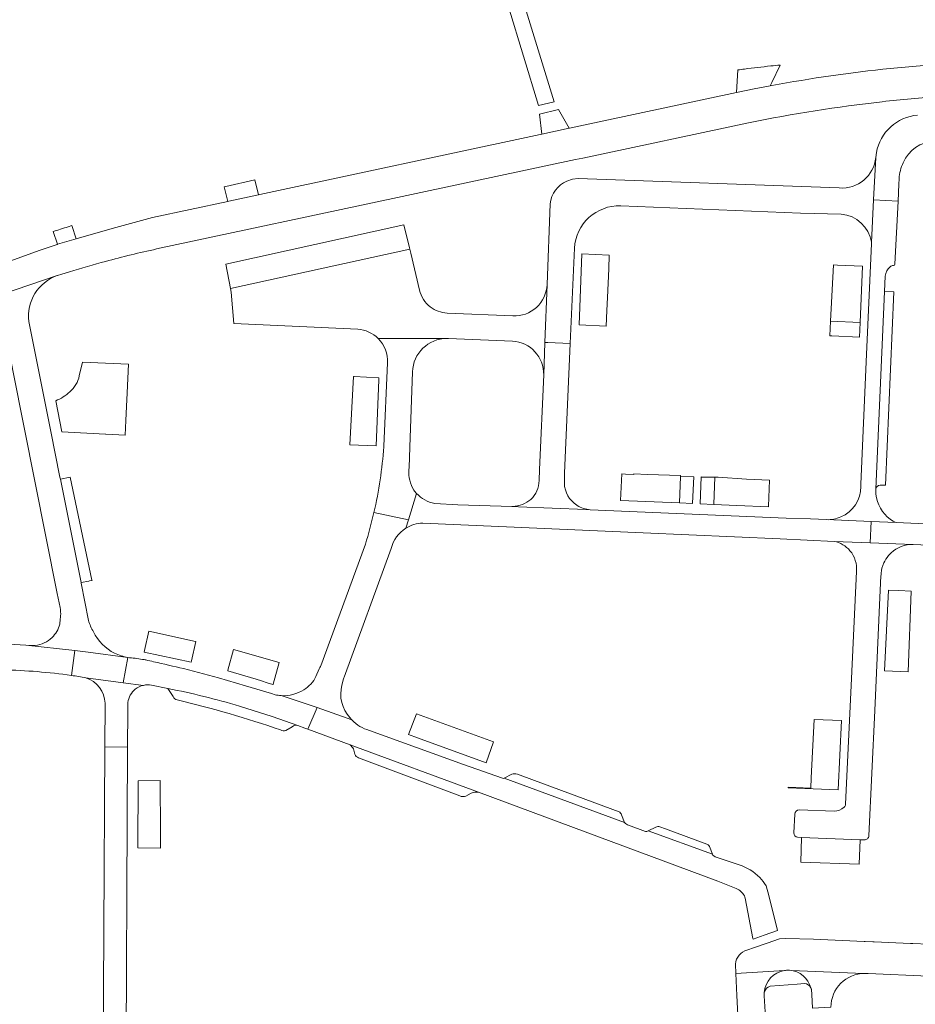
# Model space of a CAD drawing. Header units: metres. Extents: x 166325 to 190320, y 381923 to 404576.
# Tile 1017 of 1056: x 182500 to 182695, y 386268 to 386482. Entities that reach past the tile are written whole.
import ezdxf

# ---------------------------------------------------------------- set-up
doc = ezdxf.new("R2010")
doc.units = ezdxf.units.M
doc.layers.add('B-WE-VH-VERHARDING_ASFALT-GV', color=8, linetype='Continuous', lineweight=18)
doc.layers.add('B-WE-VH-VERHARDING_BETONSTRAATSTEEN-GV', color=8, linetype='Continuous', lineweight=18)

msp = doc.modelspace()

# ---------------------------------------------------------------- linework, layer by layer
at = {"layer": 'B-WE-VH-VERHARDING_ASFALT-GV'}
for points in [[(182689.105, 386471.63, 0.019608), (182663.357, 386467.911)], [(182689.105, 386471.63, 0.019608), (182663.357, 386467.911)], [(182658.28, 386459.8, -0.0215001), (182687.346, 386464.381)], [(182658.28, 386459.8, -0.0215001), (182687.346, 386464.381)], [(182687.346, 386464.381, -0.0045961), (182693.655, 386465.04)], [(182687.346, 386464.381, -0.0045961), (182693.655, 386465.04)], [(182693.655, 386465.04, -0.0296321), (182731.79, 386465.92)], [(182693.655, 386465.04, -0.0296321), (182731.79, 386465.92)], [(182518.345, 386429.629, -0.0122541), (182529.444, 386432.319)], [(182518.345, 386429.629, -0.0122541), (182529.444, 386432.319)], [(182510.477, 386427.366, -0.0087749), (182518.345, 386429.629)], [(182510.477, 386427.366, -0.0087749), (182518.345, 386429.629)], [(182657.931, 386279.712, 0.2993204), (182655.413, 386276.667)], [(182657.931, 386279.712, 0.2993204), (182655.413, 386276.667)], [(182661.693, 386270.419, -0.357782), (182666.108, 386275.25)], [(182666.108, 386275.25, -0.0415401), (182666.943, 386275.302)], [(182666.108, 386275.25, -0.0415401), (182666.943, 386275.302)], [(182666.943, 386275.302, -0.0084594), (182667.179, 386275.292)], [(182666.943, 386275.302, -0.0084594), (182667.179, 386275.292)], [(182667.179, 386275.292, -0.3228187), (182671.835, 386271.451)], [(182676.21, 386267.261, -0.418355), (182683.523, 386274.603)], [(182671.835, 386271.451, -0.0363479), (182671.925, 386271.234)], [(182671.835, 386271.451, -0.0363479), (182671.925, 386271.234)], [(182661.674, 386270.288, -0.0235137), (182661.693, 386270.419)], [(182671.925, 386271.234, -0.0204593), (182671.957, 386271.131)]]:
    msp.add_lwpolyline(points, format="xyb", dxfattribs=at)
at = {"layer": 'B-WE-VH-VERHARDING_ASFALT-GV', "flags": 128}
for points in [[(182698.813, 386472.431), (182697.187, 386472.333), (182689.105, 386471.63)], [(182698.813, 386472.431), (182697.187, 386472.333), (182689.105, 386471.63)], [(182663.357, 386467.911), (182662.985, 386467.84), (182659.49, 386467.173), (182655.632, 386466.389), (182619.322, 386458.615), (182619.223, 386458.594), (182613.252, 386457.314), (182612.928, 386457.245), (182551.913, 386444.176), (182551.624, 386444.114), (182545.173, 386442.732), (182544.962, 386442.687), (182528.539, 386439.169), (182520.599, 386437.03), (182512.691, 386434.773), (182511.943, 386434.551), (182507.847, 386433.335), (182507.787, 386433.317), (182503.852, 386432.025), (182493.67, 386428.29)], [(182663.357, 386467.911), (182662.985, 386467.84), (182659.49, 386467.173), (182655.632, 386466.389), (182619.322, 386458.615), (182619.223, 386458.594), (182613.252, 386457.314), (182612.928, 386457.245), (182551.913, 386444.176), (182551.624, 386444.114), (182545.173, 386442.732), (182544.962, 386442.687), (182528.539, 386439.169), (182520.599, 386437.03), (182512.691, 386434.773), (182511.943, 386434.551), (182507.847, 386433.335), (182507.787, 386433.317), (182503.852, 386432.025), (182493.67, 386428.29)], [(182622.193, 386452.103), (182658.28, 386459.8)], [(182622.193, 386452.103), (182658.28, 386459.8)], [(182529.444, 386432.319), (182581.854, 386443.498), (182586.965, 386444.589), (182620.608, 386451.765), (182622.193, 386452.103)], [(182529.444, 386432.319), (182581.854, 386443.498), (182586.965, 386444.589), (182620.608, 386451.765), (182622.193, 386452.103)], [(182495.705, 386422.422), (182507.83, 386426.533), (182507.905, 386426.559), (182508.797, 386426.844), (182510.477, 386427.366)], [(182495.705, 386422.422), (182507.83, 386426.533), (182507.905, 386426.559), (182508.797, 386426.844), (182510.477, 386427.366)], [(182518.184, 386323.933), (182517.71, 386244.1)], [(182518.184, 386323.933), (182517.71, 386244.1)], [(182523.128, 386323.904), (182518.184, 386323.933)], [(182523.128, 386323.904), (182518.184, 386323.933)], [(182522.72, 386244.34), (182523.128, 386323.904)], [(182726.116, 386279.726), (182720.175, 386279.983), (182719.841, 386279.997), (182711.094, 386280.376), (182711.044, 386280.378), (182706.544, 386280.573), (182706.344, 386280.582), (182701.387, 386280.796), (182700.873, 386280.818), (182694.05, 386281.113), (182693.508, 386281.136), (182685.642, 386281.477), (182685.335, 386281.49), (182683.664, 386281.563), (182683.403, 386281.575), (182672.38, 386282.1), (182666.407, 386282.246), (182665.003, 386282.142), (182662.297, 386281.206), (182659.591, 386280.27), (182657.931, 386279.712)], [(182726.116, 386279.726), (182720.175, 386279.983), (182719.841, 386279.997), (182711.094, 386280.376), (182711.044, 386280.378), (182706.544, 386280.573), (182706.344, 386280.582), (182701.387, 386280.796), (182700.873, 386280.818), (182694.05, 386281.113), (182693.508, 386281.136), (182685.642, 386281.477), (182685.335, 386281.49), (182683.664, 386281.563), (182683.403, 386281.575), (182672.38, 386282.1), (182666.407, 386282.246), (182665.003, 386282.142), (182662.297, 386281.206), (182659.591, 386280.27), (182657.931, 386279.712)], [(182667.179, 386275.292), (182667.627, 386275.273), (182683.256, 386274.615), (182683.523, 386274.603), (182684.341, 386274.569), (182710.584, 386273.438), (182716.913, 386273.165), (182740.447, 386272.151), (182740.804, 386279.071), (182736.675, 386279.264), (182735.041, 386279.34), (182726.367, 386279.715), (182726.116, 386279.726)], [(182667.179, 386275.292), (182667.627, 386275.273), (182683.256, 386274.615), (182683.523, 386274.603), (182684.341, 386274.569), (182710.584, 386273.438), (182716.913, 386273.165), (182740.447, 386272.151), (182740.804, 386279.071), (182736.675, 386279.264), (182735.041, 386279.34), (182726.367, 386279.715), (182726.116, 386279.726)], [(182655.413, 386276.667), (182655.517, 386274.593), (182666.108, 386275.25)], [(182655.413, 386276.667), (182655.517, 386274.593), (182666.108, 386275.25)], [(182666.108, 386275.25), (182655.517, 386274.593), (182655.758, 386269.804), (182657.24, 386240.307), (182657.716, 386230.574), (182663.67, 386230.875), (182661.877, 386266.275), (182661.703, 386269.723), (182661.69, 386269.971), (182661.686, 386270.044), (182661.674, 386270.288)], [(182666.108, 386275.25), (182655.517, 386274.593), (182655.758, 386269.804), (182657.24, 386240.307), (182657.716, 386230.574), (182663.67, 386230.875), (182661.877, 386266.275), (182661.703, 386269.723), (182661.69, 386269.971), (182661.686, 386270.044), (182661.674, 386270.288)], [(182683.523, 386274.603), (182683.256, 386274.615), (182667.627, 386275.273), (182667.179, 386275.292)], [(182683.523, 386274.603), (182683.256, 386274.615), (182667.627, 386275.273), (182667.179, 386275.292)], [(182671.957, 386271.131), (182672.05, 386270.009), (182672.198, 386267.06), (182676.21, 386267.261)], [(182671.957, 386271.131), (182672.05, 386270.009), (182672.198, 386267.06), (182676.21, 386267.261)]]:
    msp.add_lwpolyline(points, dxfattribs=at)
at = {"layer": 'B-WE-VH-VERHARDING_BETONSTRAATSTEEN-GV', "flags": 128}
for points in [[(182600.05, 386494.06), (182603.66, 386492.72), (182604.389, 386490.332), (182604.845, 386488.837), (182605.998, 386485.058), (182612.554, 386463.567), (182612.554, 386463.54), (182612.557, 386463.541), (182615.964, 386464.329), (182606.96, 386493.68), (182609.511, 386496.635), (182608.15, 386501.415), (182598.68, 386498.541)], [(182600.05, 386494.06), (182603.66, 386492.72), (182604.389, 386490.332), (182604.845, 386488.837), (182605.998, 386485.058), (182612.554, 386463.567), (182612.554, 386463.54), (182612.557, 386463.541), (182615.964, 386464.329), (182606.96, 386493.68), (182609.511, 386496.635), (182608.15, 386501.415), (182598.68, 386498.541)], [(182612.763, 386461.695), (182613.252, 386457.314), (182619.223, 386458.594), (182616.915, 386462.655)], [(182612.763, 386461.695), (182613.252, 386457.314), (182619.223, 386458.594), (182616.915, 386462.655)], [(182550.822, 386447.374), (182544.503, 386445.913), (182544.183, 386445.839), (182544.962, 386442.687), (182545.173, 386442.732), (182551.624, 386444.114)], [(182550.822, 386447.374), (182544.503, 386445.913), (182544.183, 386445.839), (182544.962, 386442.687), (182545.173, 386442.732), (182551.624, 386444.114)], [(182545.493, 386423.723), (182584.543, 386432.268), (182584.466, 386432.591), (182583.28, 386437.57), (182544.51, 386428.99)], [(182545.493, 386423.723), (182584.543, 386432.268), (182584.466, 386432.591), (182583.28, 386437.57), (182544.51, 386428.99)], [(182627.567, 386421.743), (182627.698, 386424.868), (182627.83, 386427.995), (182627.954, 386430.957), (182622.02, 386431.23), (182621.38, 386415.82), (182627.307, 386415.548), (182627.448, 386418.924)], [(182627.567, 386421.743), (182627.698, 386424.868), (182627.83, 386427.995), (182627.954, 386430.957), (182622.02, 386431.23), (182621.38, 386415.82), (182627.307, 386415.548), (182627.448, 386418.924)], [(182682.541, 386416.283), (182683.093, 386428.575), (182677.658, 386428.819), (182676.772, 386428.848), (182676.132, 386416.63)], [(182682.541, 386416.283), (182683.093, 386428.575), (182677.658, 386428.819), (182676.772, 386428.848), (182676.132, 386416.63)], [(182675.988, 386413.434), (182676.303, 386413.42), (182676.417, 386413.415), (182682.4, 386413.146), (182682.541, 386416.283), (182676.132, 386416.63)], [(182675.988, 386413.434), (182676.303, 386413.42), (182676.417, 386413.415), (182682.4, 386413.146), (182682.541, 386416.283), (182676.132, 386416.63)], [(182571.469, 386389.707), (182577.194, 386389.469), (182577.793, 386403.8), (182577.812, 386404.256), (182572.44, 386404.557), (182572.303, 386404.565)], [(182571.469, 386389.707), (182577.194, 386389.469), (182577.793, 386403.8), (182577.812, 386404.256), (182572.44, 386404.557), (182572.303, 386404.565)], [(182643.479, 386382.79), (182643.49, 386383.032), (182636.258, 386383.236), (182633.328, 386383.397), (182633.322, 386383.257), (182631.524, 386383.334), (182630.685, 386383.37), (182630.438, 386377.59), (182643.254, 386377.032), (182643.256, 386377.089)], [(182643.479, 386382.79), (182643.49, 386383.032), (182636.258, 386383.236), (182633.328, 386383.397), (182633.322, 386383.257), (182631.524, 386383.334), (182630.685, 386383.37), (182630.438, 386377.59), (182643.254, 386377.032), (182643.256, 386377.089)], [(182646.336, 386382.723), (182643.479, 386382.79), (182643.256, 386377.089), (182643.254, 386377.032), (182646.101, 386376.908), (182646.104, 386376.977)], [(182646.336, 386382.723), (182643.479, 386382.79), (182643.256, 386377.089), (182643.254, 386377.032), (182646.101, 386376.908), (182646.104, 386376.977)], [(182512.995, 386359.691), (182514.688, 386360.029), (182514.862, 386360.064), (182515.391, 386360.169), (182515.382, 386360.209), (182510.633, 386382.64), (182508.505, 386382.226)], [(182512.995, 386359.691), (182514.688, 386360.029), (182514.862, 386360.064), (182515.391, 386360.169), (182515.382, 386360.209), (182510.633, 386382.64), (182508.505, 386382.226)], [(182650.958, 386382.615), (182648.098, 386382.681), (182647.961, 386382.684), (182647.743, 386376.837), (182650.727, 386376.707), (182650.73, 386376.796)], [(182650.958, 386382.615), (182648.098, 386382.681), (182647.961, 386382.684), (182647.743, 386376.837), (182650.727, 386376.707), (182650.73, 386376.796)], [(182662.799, 386382.015), (182657.791, 386382.236), (182651.632, 386382.629), (182650.958, 386382.615), (182650.73, 386376.796), (182650.727, 386376.707), (182655.738, 386376.489), (182662.592, 386376.191), (182662.597, 386376.332)], [(182662.799, 386382.015), (182657.791, 386382.236), (182651.632, 386382.629), (182650.958, 386382.615), (182650.73, 386376.796), (182650.727, 386376.707), (182655.738, 386376.489), (182662.592, 386376.191), (182662.597, 386376.332)], [(182736.611, 386366.144), (182743.84, 386365.828), (182744.027, 386370.374), (182737.296, 386370.696), (182737.239, 386370.688), (182696.768, 386372.485), (182690.368, 386372.771), (182684.947, 386372.995), (182684.738, 386368.366), (182694.067, 386367.997), (182735.346, 386366.199)], [(182736.611, 386366.144), (182743.84, 386365.828), (182744.027, 386370.374), (182737.296, 386370.696), (182737.239, 386370.688), (182696.768, 386372.485), (182690.368, 386372.771), (182684.947, 386372.995), (182684.738, 386368.366), (182694.067, 386367.997), (182735.346, 386366.199)], [(182688.724, 386358.081), (182687.846, 386340.508), (182692.992, 386340.298), (182693.699, 386357.814), (182690.976, 386357.96)], [(182688.724, 386358.081), (182687.846, 386340.508), (182692.992, 386340.298), (182693.699, 386357.814), (182690.976, 386357.96)], [(182537.983, 386346.874), (182537.873, 386346.898), (182527.747, 386349.097), (182526.843, 386344.933), (182526.763, 386344.564), (182536.998, 386342.342), (182537.074, 386342.689)], [(182537.983, 386346.874), (182537.873, 386346.898), (182527.747, 386349.097), (182526.843, 386344.933), (182526.763, 386344.564), (182536.998, 386342.342), (182537.074, 386342.689)], [(182601.137, 386320.484), (182602.746, 386325.031), (182586.023, 386331.113), (182584.286, 386326.649), (182586.249, 386325.91)], [(182601.137, 386320.484), (182602.746, 386325.031), (182586.023, 386331.113), (182584.286, 386326.649), (182586.249, 386325.91)], [(182666.893, 386315.002), (182677.776, 386314.563), (182678.487, 386329.68), (182672.536, 386329.905), (182671.908, 386317.226), (182671.798, 386314.911), (182666.899, 386315.141)], [(182666.893, 386315.002), (182677.776, 386314.563), (182678.487, 386329.68), (182672.536, 386329.905), (182671.908, 386317.226), (182671.798, 386314.911), (182666.899, 386315.141)], [(182530.285, 386305.313), (182530.228, 386316.588), (182530.228, 386316.589), (182530.185, 386316.588), (182525.406, 386316.564), (182525.339, 386301.925), (182530.303, 386301.89)], [(182530.285, 386305.313), (182530.228, 386316.588), (182530.228, 386316.589), (182530.185, 386316.588), (182525.406, 386316.564), (182525.339, 386301.925), (182530.303, 386301.89)], [(182682.578, 386303.717), (182669.829, 386304.218), (182669.64, 386298.86), (182682.334, 386298.41)], [(182682.578, 386303.717), (182669.829, 386304.218), (182669.64, 386298.86), (182682.334, 386298.41)]]:
    msp.add_lwpolyline(points, close=True, dxfattribs=at)
for points in [[(182655.94, 386471.287), (182655.632, 386466.389), (182659.49, 386467.173), (182662.985, 386467.84)], [(182655.94, 386471.287), (182655.632, 386466.389), (182659.49, 386467.173), (182662.985, 386467.84)], [(182662.985, 386467.84), (182663.321, 386468.539), (182665.156, 386472.357)], [(182662.985, 386467.84), (182663.321, 386468.539), (182665.156, 386472.357)], [(182685.002, 386433.783), (182685.48, 386443.011), (182685.96, 386452.27)], [(182685.002, 386433.783), (182685.48, 386443.011), (182685.96, 386452.27)], [(182685.96, 386452.27), (182685.48, 386443.011), (182690.812, 386442.755), (182690.992, 386446.465), (182691.048, 386447.623)], [(182685.96, 386452.27), (182685.48, 386443.011), (182690.812, 386442.755), (182690.992, 386446.465), (182691.048, 386447.623)], [(182686.09, 386453.313), (182685.96, 386452.27)], [(182686.09, 386453.313), (182685.96, 386452.27)], [(182678.024, 386445.61), (182621.22, 386447.7), (182619.931, 386447.538), (182618.701, 386447.118)], [(182678.024, 386445.61), (182621.22, 386447.7), (182619.931, 386447.538), (182618.701, 386447.118)], [(182690.143, 386428.992), (182690.812, 386442.755), (182685.48, 386443.011), (182685.002, 386433.783), (182685.021, 386433.652), (182685.038, 386433.522), (182683.883, 386407.735), (182682.729, 386381.117)], [(182690.143, 386428.992), (182690.812, 386442.755), (182685.48, 386443.011), (182685.002, 386433.783), (182685.021, 386433.652), (182685.038, 386433.522), (182683.883, 386407.735), (182682.729, 386381.117)], [(182615.08, 386442.153), (182614.445, 386424.597), (182613.937, 386411.985), (182613.962, 386411.984), (182614.563, 386411.96), (182619.462, 386411.764)], [(182615.08, 386442.153), (182614.445, 386424.597), (182613.937, 386411.985), (182613.962, 386411.984), (182614.563, 386411.96), (182619.462, 386411.764)], [(182630.456, 386441.74), (182669.559, 386440.151), (182678.452, 386439.92)], [(182630.456, 386441.74), (182669.559, 386440.151), (182678.452, 386439.92)], [(182511.943, 386434.551), (182511.018, 386437.412), (182510.174, 386437.148)], [(182511.943, 386434.551), (182511.018, 386437.412), (182510.174, 386437.148)], [(182506.953, 386436.114), (182507.847, 386433.335), (182511.943, 386434.551)], [(182506.953, 386436.114), (182507.847, 386433.335), (182511.943, 386434.551)], [(182586.667, 386423.347), (182584.749, 386431.402), (182584.543, 386432.268), (182545.493, 386423.723), (182545.638, 386422.949), (182546.263, 386416.131)], [(182586.667, 386423.347), (182584.749, 386431.402), (182584.543, 386432.268), (182545.493, 386423.723), (182545.638, 386422.949), (182546.263, 386416.131)], [(182619.462, 386411.764), (182620.36, 386432.47)], [(182619.462, 386411.764), (182620.36, 386432.47)], [(182507.83, 386426.533), (182495.705, 386422.422), (182485.061, 386418.813)], [(182507.83, 386426.533), (182495.705, 386422.422), (182485.061, 386418.813)], [(182687.866, 386423.056), (182688.024, 386426.411)], [(182687.866, 386423.056), (182688.024, 386426.411)], [(182613.69, 386404.89), (182613.962, 386411.984), (182613.937, 386411.985), (182614.445, 386424.597)], [(182613.69, 386404.89), (182613.962, 386411.984), (182613.937, 386411.985), (182614.445, 386424.597)], [(182687.866, 386423.056), (182685.988, 386380.032)], [(182686.004, 386378.936), (182685.988, 386380.032), (182687.866, 386423.056)], [(182687.866, 386423.056), (182685.988, 386380.032)], [(182686.004, 386378.936), (182685.988, 386380.032), (182687.866, 386423.056)], [(182686.882, 386380.925), (182688.042, 386380.879), (182689.868, 386422.986), (182687.866, 386423.056)], [(182686.882, 386380.925), (182688.042, 386380.879), (182689.868, 386422.986), (182687.866, 386423.056)], [(182606.957, 386417.74), (182592.68, 386418.373)], [(182606.957, 386417.74), (182592.68, 386418.373)], [(182504.915, 386400.243), (182501.67, 386416.53)], [(182504.915, 386400.243), (182501.67, 386416.53)], [(182546.263, 386416.131), (182573.231, 386414.845)], [(182546.263, 386416.131), (182573.231, 386414.845)], [(182592.6, 386412.867), (182577.664, 386412.825)], [(182592.6, 386412.867), (182577.664, 386412.825)], [(182577.664, 386412.825), (182592.6, 386412.867)], [(182593.006, 386412.861), (182606.902, 386412.267)], [(182593.006, 386412.861), (182606.902, 386412.267)], [(182496.89, 386412.34), (182498.243, 386405.527), (182507.746, 386357.657)], [(182496.89, 386412.34), (182498.243, 386405.527), (182507.746, 386357.657)], [(182618.181, 386381.347), (182618.232, 386383.268), (182618.238, 386383.515), (182619.462, 386411.764), (182614.563, 386411.96), (182613.962, 386411.984), (182613.69, 386404.89), (182612.8, 386384.326), (182612.675, 386381.902)], [(182618.181, 386381.347), (182618.232, 386383.268), (182618.238, 386383.515), (182619.462, 386411.764), (182614.563, 386411.96), (182613.962, 386411.984), (182613.69, 386404.89), (182612.8, 386384.326), (182612.675, 386381.902)], [(182508.841, 386392.488), (182518.317, 386392.004), (182518.393, 386392), (182522.634, 386391.783), (182522.782, 386395.012), (182522.92, 386398.014), (182523.058, 386401.026), (182523.201, 386404.137), (182523.344, 386407.247), (182513.32, 386407.71)], [(182508.841, 386392.488), (182518.317, 386392.004), (182518.393, 386392), (182522.634, 386391.783), (182522.782, 386395.012), (182522.92, 386398.014), (182523.058, 386401.026), (182523.201, 386404.137), (182523.344, 386407.247), (182513.32, 386407.71)], [(182513.32, 386407.71), (182512.614, 386404.715)], [(182579.68, 386407.523), (182578.895, 386389.398), (182578.89, 386389.28)], [(182579.68, 386407.523), (182578.895, 386389.398), (182578.89, 386389.28)], [(182584.372, 386384.277), (182584.399, 386384.742), (182584.554, 386389.163), (182585.128, 386405.567)], [(182584.372, 386384.277), (182584.399, 386384.742), (182584.554, 386389.163), (182585.128, 386405.567)], [(182514.632, 386351.476), (182513.023, 386359.55), (182512.995, 386359.691), (182508.505, 386382.226), (182508.418, 386382.661), (182506.436, 386392.611), (182505.217, 386398.725), (182504.915, 386400.243)], [(182514.632, 386351.476), (182513.023, 386359.55), (182512.995, 386359.691), (182508.505, 386382.226), (182508.418, 386382.661), (182506.436, 386392.611), (182505.217, 386398.725), (182504.915, 386400.243)], [(182507.485, 386399.297), (182508.841, 386392.488)], [(182507.485, 386399.297), (182508.841, 386392.488)], [(182682.729, 386381.117), (182682.707, 386380.61)], [(182682.729, 386381.117), (182682.707, 386380.61)], [(182576.736, 386374.938), (182584.241, 386373.372), (182586.003, 386379.101)], [(182576.736, 386374.938), (182584.241, 386373.372), (182586.003, 386379.101)], [(182586.003, 386379.101), (182584.241, 386373.372), (182583.674, 386371.527)], [(182586.003, 386379.101), (182584.241, 386373.372), (182583.674, 386371.527)], [(182606.927, 386376.262), (182606.755, 386376.256), (182595.015, 386376.643), (182589.983, 386376.905)], [(182606.927, 386376.262), (182606.755, 386376.256), (182595.015, 386376.643), (182589.983, 386376.905)], [(182620.972, 386376.481), (182620.889, 386376.535)], [(182583.674, 386371.527), (182584.241, 386373.372), (182576.736, 386374.938)], [(182583.674, 386371.527), (182584.241, 386373.372), (182576.736, 386374.938)], [(182676.878, 386368.678), (182684.738, 386368.366), (182684.947, 386372.995), (182675.224, 386373.397), (182671.722, 386373.548), (182666.478, 386373.749), (182623.83, 386375.556), (182622.857, 386375.596), (182608.186, 386376.197), (182606.927, 386376.262)], [(182606.927, 386376.262), (182608.186, 386376.197), (182622.857, 386375.596), (182623.83, 386375.556)], [(182676.878, 386368.678), (182684.738, 386368.366), (182684.947, 386372.995), (182675.224, 386373.397), (182671.722, 386373.548), (182666.478, 386373.749), (182623.83, 386375.556), (182622.857, 386375.596), (182608.186, 386376.197), (182606.927, 386376.262)], [(182606.927, 386376.262), (182608.186, 386376.197), (182622.857, 386375.596), (182623.83, 386375.556)], [(182587.381, 386372.654), (182635.343, 386370.523), (182665.17, 386369.198), (182676.878, 386368.678)], [(182587.381, 386372.654), (182635.343, 386370.523), (182665.17, 386369.198), (182676.878, 386368.678)], [(182675.224, 386373.397), (182684.947, 386372.995), (182690.368, 386372.771)], [(182675.224, 386373.397), (182684.947, 386372.995), (182690.368, 386372.771)], [(182574.872, 386368.055), (182565.16, 386341.58)], [(182574.872, 386368.055), (182565.16, 386341.58)], [(182684.738, 386368.366), (182676.878, 386368.678)], [(182684.738, 386368.366), (182676.878, 386368.678)], [(182694.067, 386367.997), (182684.738, 386368.366)], [(182694.067, 386367.997), (182684.738, 386368.366)], [(182570.263, 386339.136), (182580.48, 386367.11)], [(182570.263, 386339.136), (182580.48, 386367.11)], [(182681.753, 386362.119), (182680.678, 386338.793), (182679.397, 386311.468)], [(182681.753, 386362.119), (182680.678, 386338.793), (182679.397, 386311.468)], [(182684.458, 386304.576), (182685.737, 386331.873), (182686.869, 386356.423), (182687.088, 386361.175), (182687.098, 386361.384), (182687.113, 386361.714)], [(182684.458, 386304.576), (182685.737, 386331.873), (182686.869, 386356.423), (182687.088, 386361.175), (182687.098, 386361.384), (182687.113, 386361.714)], [(182507.746, 386357.657), (182507.814, 386357.312), (182508.42, 386354.261)], [(182507.746, 386357.657), (182507.814, 386357.312), (182508.42, 386354.261)], [(182508.55, 386352.429), (182508.522, 386352.168), (182508.473, 386351.718), (182508.354, 386350.625)], [(182508.55, 386352.429), (182508.522, 386352.168), (182508.473, 386351.718), (182508.354, 386350.625)], [(182510.918, 386339.479), (182511.649, 386344.91), (182500.992, 386346.095), (182494.823, 386346.418), (182494.692, 386346.425), (182472.601, 386347.178), (182468.845, 386347.277), (182458.121, 386347.56)], [(182510.918, 386339.479), (182511.649, 386344.91), (182500.992, 386346.095), (182494.823, 386346.418), (182494.692, 386346.425), (182472.601, 386347.178), (182468.845, 386347.277), (182458.121, 386347.56)], [(182503.017, 386345.989), (182500.992, 386346.095), (182511.649, 386344.91), (182514.563, 386344.586), (182523.171, 386343.373)], [(182503.017, 386345.989), (182500.992, 386346.095), (182511.649, 386344.91), (182514.563, 386344.586), (182523.171, 386343.373)], [(182511.649, 386344.91), (182510.918, 386339.479)], [(182511.649, 386344.91), (182510.918, 386339.479)], [(182514.038, 386338.995), (182522.2, 386337.912), (182523.171, 386343.373), (182514.563, 386344.586), (182511.649, 386344.91)], [(182514.038, 386338.995), (182522.2, 386337.912), (182523.171, 386343.373), (182514.563, 386344.586), (182511.649, 386344.91)], [(182546.2, 386345.127), (182544.961, 386340.631), (182544.917, 386340.472)], [(182546.2, 386345.127), (182544.961, 386340.631), (182544.917, 386340.472)], [(182554.748, 386337.492), (182554.781, 386337.608), (182556.123, 386342.283), (182546.2, 386345.127)], [(182554.748, 386337.492), (182554.781, 386337.608), (182556.123, 386342.283), (182546.2, 386345.127)], [(182523.171, 386343.373), (182522.2, 386337.912), (182526.588, 386337.33)], [(182523.171, 386343.373), (182522.2, 386337.912), (182526.588, 386337.33)], [(182554.437, 386335.533), (182548.804, 386337.247), (182542.889, 386338.958), (182535.305, 386340.961)], [(182554.437, 386335.533), (182548.804, 386337.247), (182542.889, 386338.958), (182535.305, 386340.961)], [(182564.833, 386340.908), (182564.125, 386339.236)], [(182564.833, 386340.908), (182564.125, 386339.236)], [(182526.588, 386337.33), (182522.2, 386337.912), (182514.038, 386338.995)], [(182526.588, 386337.33), (182522.2, 386337.912), (182514.038, 386338.995)], [(182569.755, 386337.343), (182570.131, 386338.739)], [(182569.755, 386337.343), (182570.131, 386338.739)], [(182528.361, 386337.371), (182531.92, 386336.645)], [(182528.361, 386337.371), (182531.92, 386336.645)], [(182531.92, 386336.645), (182533.048, 386334.866)], [(182531.92, 386336.645), (182533.048, 386334.866)], [(182523.2, 386330.765), (182523.188, 386333.59)], [(182555.234, 386335.29), (182554.437, 386335.533)], [(182556.528, 386335.098), (182564.385, 386332.483), (182571.951, 386329.8)], [(182560.179, 386328.573), (182561.671, 386328.034), (182562.346, 386327.785), (182564.385, 386332.483), (182556.528, 386335.098)], [(182556.528, 386335.098), (182564.385, 386332.483), (182571.951, 386329.8)], [(182560.179, 386328.573), (182561.671, 386328.034), (182562.346, 386327.785), (182564.385, 386332.483), (182556.528, 386335.098)], [(182518.24, 386333.415), (182518.184, 386323.933), (182523.128, 386323.904)], [(182518.24, 386333.415), (182518.184, 386323.933), (182523.128, 386323.904)], [(182547.488, 386332.826), (182554.629, 386330.576), (182560.179, 386328.573)], [(182560.179, 386328.573), (182554.629, 386330.576), (182547.488, 386332.826)], [(182547.488, 386332.826), (182554.629, 386330.576), (182560.179, 386328.573)], [(182571.951, 386329.8), (182564.385, 386332.483), (182562.346, 386327.785), (182571.603, 386324.374), (182599.518, 386314.087)], [(182571.951, 386329.8), (182564.385, 386332.483), (182562.346, 386327.785), (182571.603, 386324.374), (182599.518, 386314.087)], [(182523.128, 386323.904), (182523.137, 386325.637), (182523.16, 386330.021)], [(182557.563, 386327.528), (182558.936, 386328.319)], [(182604.692, 386317.099), (182596.243, 386320.082), (182575.763, 386327.528)], [(182604.692, 386317.099), (182596.243, 386320.082), (182575.763, 386327.528)], [(182599.518, 386314.087), (182571.603, 386324.374)], [(182599.518, 386314.087), (182571.603, 386324.374)], [(182572.281, 386323.525), (182572.617, 386322.364)], [(182573.41, 386321.532), (182595.427, 386313.283)], [(182573.41, 386321.532), (182595.427, 386313.283)], [(182606.73, 386317.97), (182605.1, 386317.12)], [(182605.1, 386317.12), (182631.31, 386307.49), (182630.61, 386309.16)], [(182631.31, 386307.49), (182605.1, 386317.12)], [(182605.1, 386317.12), (182631.31, 386307.49), (182630.61, 386309.16)], [(182631.31, 386307.49), (182605.1, 386317.12)], [(182630.081, 386309.813), (182611.697, 386316.635), (182607.961, 386317.996)], [(182630.081, 386309.813), (182611.697, 386316.635), (182607.961, 386317.996)], [(182596.777, 386313.213), (182597.934, 386313.867)], [(182599.518, 386314.087), (182651.62, 386294.716), (182655.599, 386293.114)], [(182676.907, 386309.926), (182669.297, 386310.228)], [(182676.907, 386309.926), (182669.297, 386310.228)], [(182668.322, 386309.26), (182668.128, 386305.193)], [(182668.322, 386309.26), (182668.128, 386305.193)], [(182635.812, 386305.529), (182632.17, 386306.88)], [(182638.1, 386306.46), (182636.44, 386305.65), (182650.42, 386300.56)], [(182638.1, 386306.46), (182636.44, 386305.65), (182650.42, 386300.56)], [(182650.42, 386300.56), (182636.44, 386305.65)], [(182650.42, 386300.56), (182636.44, 386305.65)], [(182649.19, 386302.78), (182640.185, 386306.063), (182638.929, 386306.529)], [(182649.19, 386302.78), (182640.185, 386306.063), (182638.929, 386306.529)], [(182668.951, 386304.251), (182669.829, 386304.218), (182682.578, 386303.717)], [(182668.951, 386304.251), (182669.829, 386304.218), (182682.578, 386303.717)], [(182682.578, 386303.717), (182683.44, 386303.708)], [(182682.578, 386303.717), (182683.44, 386303.708)], [(182650.42, 386300.56), (182649.76, 386302.28)], [(182656.235, 386298.243), (182651.02, 386300.03)], [(182664.567, 386283.926), (182662.691, 386291.61), (182662.088, 386293.686)], [(182664.567, 386283.926), (182662.691, 386291.61), (182662.088, 386293.686)], [(182657.562, 386290.974), (182659.219, 386282.208), (182659.241, 386282.093)], [(182657.562, 386290.974), (182659.219, 386282.208), (182659.241, 386282.093)], [(182659.241, 386282.093), (182661.7, 386282.94), (182664.567, 386283.926)], [(182659.241, 386282.093), (182661.7, 386282.94), (182664.567, 386283.926)], [(182662.943, 386271.816), (182668.839, 386272.299), (182670.456, 386272.432)]]:
    msp.add_lwpolyline(points, dxfattribs=at)
at = {"layer": 'B-WE-VH-VERHARDING_BETONSTRAATSTEEN-GV'}
for points in [[(182657.408, 386471.488, 0.0021891), (182655.94, 386471.287)], [(182663.112, 386472.16, 0.0077305), (182657.408, 386471.488)], [(182663.112, 386472.16, 0.0077305), (182657.408, 386471.488)], [(182665.156, 386472.357, 0.0024237), (182663.112, 386472.16)], [(182665.156, 386472.357, 0.0024237), (182663.112, 386472.16)], [(182695.06, 386461.45, 0.3374639), (182686.09, 386453.313)], [(182691.945, 386451.099, -0.2902212), (182698.694, 386455.79)], [(182685.96, 386452.27, -0.4099805), (182678.024, 386445.61)], [(182685.96, 386452.27, -0.4099805), (182678.024, 386445.61)], [(182691.048, 386447.623, -0.1049925), (182691.945, 386451.099)], [(182691.048, 386447.623, -0.1049925), (182691.945, 386451.099)], [(182618.701, 386447.118, 0.2595143), (182615.08, 386442.153)], [(182618.701, 386447.118, 0.2595143), (182615.08, 386442.153)], [(182620.36, 386432.47, -0.4041107), (182630.456, 386441.74)], [(182678.452, 386439.92, -0.3431053), (182685.002, 386433.783)], [(182678.452, 386439.92, -0.3431053), (182685.002, 386433.783)], [(182510.174, 386437.148, 0.0030595), (182506.953, 386436.114)], [(182688.024, 386426.411, -0.201791), (182689.109, 386428.438)], [(182688.024, 386426.411, -0.201791), (182689.109, 386428.438)], [(182689.109, 386428.438, -0.2148413), (182689.817, 386428.716)], [(182689.109, 386428.438, -0.2148413), (182689.817, 386428.716)], [(182689.817, 386428.716, 0.4052793), (182690.143, 386428.992)], [(182689.817, 386428.716, 0.4052793), (182690.143, 386428.992)], [(182501.67, 386416.53, -0.3556901), (182507.83, 386426.533)], [(182501.67, 386416.53, -0.3556901), (182507.83, 386426.533)], [(182614.445, 386424.597, -0.4145738), (182606.957, 386417.74)], [(182614.445, 386424.597, -0.4145738), (182606.957, 386417.74)], [(182588.995, 386419.73, -0.170764), (182586.667, 386423.347)], [(182588.995, 386419.73, -0.170764), (182586.667, 386423.347)], [(182592.68, 386418.373, -0.1554946), (182588.995, 386419.73)], [(182592.68, 386418.373, -0.1554946), (182588.995, 386419.73)], [(182573.231, 386414.845, -0.1814214), (182577.664, 386412.825)], [(182577.664, 386412.825, -0.2139326), (182579.68, 386407.523)], [(182577.664, 386412.825, -0.2139326), (182579.68, 386407.523)], [(182585.128, 386405.567, -0.4003529), (182592.6, 386412.867)], [(182585.128, 386405.567, -0.4003529), (182592.6, 386412.867)], [(182592.6, 386412.867, -0.0147751), (182593.006, 386412.861)], [(182592.6, 386412.867, -0.0147751), (182593.006, 386412.861)], [(182606.902, 386412.267, -0.4060062), (182613.69, 386404.89)], [(182606.902, 386412.267, -0.4060062), (182613.69, 386404.89)], [(182512.614, 386404.715, -0.1659236), (182510.574, 386401.197)], [(182512.614, 386404.715, -0.1659236), (182510.574, 386401.197)], [(182510.574, 386401.197, -0.0930272), (182507.485, 386399.297)], [(182510.574, 386401.197, -0.0930272), (182507.485, 386399.297)], [(182578.89, 386389.28, -0.0387723), (182576.736, 386374.938)], [(182585.398, 386379.819, -0.1561148), (182584.372, 386384.277)], [(182585.398, 386379.819, -0.1561148), (182584.372, 386384.277)], [(182612.675, 386381.902, -0.2029759), (182610.903, 386377.822)], [(182612.675, 386381.902, -0.2029759), (182610.903, 386377.822)], [(182620.889, 386376.535, -0.2427884), (182618.181, 386381.347)], [(182620.889, 386376.535, -0.2427884), (182618.181, 386381.347)], [(182685.988, 386380.032, -0.3654171), (182686.882, 386380.925)], [(182685.988, 386380.032, -0.3654171), (182686.882, 386380.925)], [(182586.003, 386379.101, -0.0310862), (182585.398, 386379.819)], [(182586.003, 386379.101, -0.0310862), (182585.398, 386379.819)], [(182589.983, 386376.905, -0.1532055), (182586.003, 386379.101)], [(182589.983, 386376.905, -0.1532055), (182586.003, 386379.101)], [(182682.707, 386380.61, -0.2996441), (182678.34, 386373.98)], [(182682.707, 386380.61, -0.2996441), (182678.34, 386373.98)], [(182689.111, 386373.492, -0.2206545), (182686.004, 386378.936)], [(182689.111, 386373.492, -0.2206545), (182686.004, 386378.936)], [(182610.903, 386377.822, -0.1639997), (182606.927, 386376.262)], [(182610.903, 386377.822, -0.1639997), (182606.927, 386376.262)], [(182623.83, 386375.556, -0.125787), (182620.972, 386376.481)], [(182576.736, 386374.938, -0.0188796), (182574.872, 386368.055)], [(182576.736, 386374.938, -0.0188796), (182574.872, 386368.055)], [(182583.674, 386371.527, -0.1345572), (182587.381, 386372.654)], [(182583.674, 386371.527, -0.1345572), (182587.381, 386372.654)], [(182678.34, 386373.98, -0.1113072), (182675.224, 386373.397)], [(182690.368, 386372.771, -0.0485321), (182689.111, 386373.492)], [(182580.48, 386367.11, -0.1932738), (182583.674, 386371.527)], [(182676.878, 386368.678, -0.1703189), (182680.35, 386366.632)], [(182689.292, 386366.17, -0.1927073), (182694.067, 386367.997)], [(182689.292, 386366.17, -0.1927073), (182694.067, 386367.997)], [(182680.35, 386366.632, -0.2022521), (182681.753, 386362.119)], [(182680.35, 386366.632, -0.2022521), (182681.753, 386362.119)], [(182688.711, 386365.562, -0.0311216), (182689.292, 386366.17)], [(182688.711, 386365.562, -0.0311216), (182689.292, 386366.17)], [(182687.113, 386361.714, -0.08512), (182687.701, 386363.964)], [(182687.113, 386361.714, -0.08512), (182687.701, 386363.964)], [(182687.701, 386363.964, -0.0698648), (182688.711, 386365.562)], [(182687.701, 386363.964, -0.0698648), (182688.711, 386365.562)], [(182508.42, 386354.261, -0.0785942), (182508.55, 386352.429)], [(182508.42, 386354.261, -0.0785942), (182508.55, 386352.429)], [(182508.354, 386350.625, -0.1366233), (182506.698, 386347.738)], [(182508.354, 386350.625, -0.1366233), (182506.698, 386347.738)], [(182515.715, 386348.977, -0.074824), (182514.632, 386351.476)], [(182515.715, 386348.977, -0.074824), (182514.632, 386351.476)], [(182520.291, 386344.327, -0.1671378), (182515.715, 386348.977)], [(182506.698, 386347.738, -0.1693389), (182503.017, 386345.989)], [(182506.698, 386347.738, -0.1693389), (182503.017, 386345.989)], [(182523.171, 386343.373, -0.0485722), (182520.291, 386344.327)], [(182523.171, 386343.373, -0.0485722), (182520.291, 386344.327)], [(182526.357, 386342.991, 0.0246004), (182523.171, 386343.373)], [(182526.357, 386342.991, 0.0246004), (182523.171, 386343.373)], [(182527.118, 386342.851, 0.005318), (182526.357, 386342.991)], [(182527.118, 386342.851, 0.005318), (182526.357, 386342.991)], [(182528.801, 386342.473, 0.0130794), (182527.118, 386342.851)], [(182528.801, 386342.473, 0.0130794), (182527.118, 386342.851)], [(182535.305, 386340.961, 0.0030415), (182528.801, 386342.473)], [(182535.305, 386340.961, 0.0030415), (182528.801, 386342.473)], [(182496.026, 386340.692, -0.0300139), (182510.918, 386339.479)], [(182544.917, 386340.472, -0.0154875), (182554.748, 386337.492)], [(182544.917, 386340.472, -0.0154875), (182554.748, 386337.492)], [(182565.16, 386341.58, -0.0227318), (182564.833, 386340.908)], [(182565.16, 386341.58, -0.0227318), (182564.833, 386340.908)], [(182510.918, 386339.479, -0.0064538), (182514.038, 386338.995)], [(182514.038, 386338.995, -0.3111724), (182518.24, 386333.415)], [(182564.125, 386339.236, -0.1396323), (182561.52, 386336.369)], [(182570.131, 386338.739, -0.0158714), (182570.263, 386339.136)], [(182523.188, 386333.59, -0.1940157), (182524.814, 386336.475)], [(182523.188, 386333.59, -0.1940157), (182524.814, 386336.475)], [(182524.814, 386336.475, -0.1121956), (182526.588, 386337.33)], [(182526.588, 386337.33, -0.1009701), (182528.361, 386337.371)], [(182526.588, 386337.33, -0.1009701), (182528.361, 386337.371)], [(182531.92, 386336.645, -0.0220303), (182547.488, 386332.826)], [(182547.488, 386332.826, 0.0220303), (182531.92, 386336.645)], [(182531.92, 386336.645, -0.0220303), (182547.488, 386332.826)], [(182561.52, 386336.369, -0.1600833), (182556.528, 386335.098)], [(182561.52, 386336.369, -0.1600833), (182556.528, 386335.098)], [(182571.5, 386330.329, -0.2519378), (182569.755, 386337.343)], [(182571.5, 386330.329, -0.2519378), (182569.755, 386337.343)], [(182533.048, 386334.866, 0.221627), (182533.913, 386334.174)], [(182533.048, 386334.866, 0.221627), (182533.913, 386334.174)], [(182533.913, 386334.174, -0.0243903), (182556.412, 386327.621)], [(182556.528, 386335.098, -0.0402174), (182555.234, 386335.29)], [(182523.16, 386330.021, -0.0269484), (182523.2, 386330.765)], [(182523.16, 386330.021, -0.0269484), (182523.2, 386330.765)], [(182571.951, 386329.8, -0.0204411), (182571.5, 386330.329)], [(182571.951, 386329.8, -0.0204411), (182571.5, 386330.329)], [(182575.763, 386327.528, -0.1426806), (182571.951, 386329.8)], [(182556.412, 386327.621, 0.2424298), (182557.563, 386327.528)], [(182558.936, 386328.319, -0.2508865), (182560.179, 386328.573)], [(182558.936, 386328.319, -0.2508865), (182560.179, 386328.573)], [(182571.603, 386324.374, -0.0609461), (182572.281, 386323.525)], [(182572.617, 386322.364, 0.2467601), (182573.41, 386321.532)], [(182572.617, 386322.364, 0.2467601), (182573.41, 386321.532)], [(182605.1, 386317.12, -0.1691743), (182604.692, 386317.099)], [(182605.1, 386317.12, -0.1691743), (182604.692, 386317.099)], [(182607.961, 386317.996, 0.1738507), (182606.73, 386317.97)], [(182607.961, 386317.996, 0.1738507), (182606.73, 386317.97)], [(182595.427, 386313.283, 0.2148518), (182596.777, 386313.213)], [(182595.427, 386313.283, 0.2148518), (182596.777, 386313.213)], [(182597.934, 386313.867, -0.129998), (182599.518, 386314.087)], [(182597.934, 386313.867, -0.129998), (182599.518, 386314.087)], [(182669.297, 386310.228, 0.379311), (182668.322, 386309.26)], [(182669.297, 386310.228, 0.379311), (182668.322, 386309.26)], [(182679.053, 386310.779, -0.1636374), (182676.907, 386309.926)], [(182679.053, 386310.779, -0.1636374), (182676.907, 386309.926)], [(182679.397, 386311.468, -0.2061556), (182679.053, 386310.779)], [(182679.397, 386311.468, -0.2061556), (182679.053, 386310.779)], [(182630.61, 386309.16, 0.1726415), (182630.081, 386309.813)], [(182630.61, 386309.16, 0.1726415), (182630.081, 386309.813)], [(182632.17, 386306.88, -0.1742017), (182631.31, 386307.49)], [(182636.44, 386305.65, -0.1738626), (182635.812, 386305.529)], [(182638.929, 386306.529, 0.1750026), (182638.1, 386306.46)], [(182638.929, 386306.529, 0.1750026), (182638.1, 386306.46)], [(182668.128, 386305.193, 0.3835449), (182668.951, 386304.251)], [(182668.128, 386305.193, 0.3835449), (182668.951, 386304.251)], [(182683.44, 386303.708, 0.4326241), (182684.458, 386304.576)], [(182683.44, 386303.708, 0.4326241), (182684.458, 386304.576)], [(182649.76, 386302.28, 0.1756827), (182649.19, 386302.78)], [(182651.02, 386300.03, -0.1734436), (182650.42, 386300.56)], [(182651.02, 386300.03, -0.1734436), (182650.42, 386300.56)], [(182660.702, 386295.498, 0.1286877), (182656.235, 386298.243)], [(182660.702, 386295.498, 0.1286877), (182656.235, 386298.243)], [(182662.088, 386293.686, 0.0550571), (182660.702, 386295.498)], [(182662.088, 386293.686, 0.0550571), (182660.702, 386295.498)], [(182655.599, 386293.114, -0.1865955), (182657.356, 386291.5)], [(182655.599, 386293.114, -0.1865955), (182657.356, 386291.5)], [(182657.356, 386291.5, -0.0414275), (182657.562, 386290.974)], [(182657.356, 386291.5, -0.0414275), (182657.562, 386290.974)], [(182666.108, 386275.25, 0.357782), (182661.693, 386270.419)], [(182666.108, 386275.25, 0.357782), (182661.693, 386270.419)], [(182666.943, 386275.302, 0.0415401), (182666.108, 386275.25)], [(182667.179, 386275.292, 0.0084594), (182666.943, 386275.302)], [(182671.835, 386271.451, 0.3228187), (182667.179, 386275.292)], [(182671.835, 386271.451, 0.3228187), (182667.179, 386275.292)], [(182661.755, 386270.663, -0.2447521), (182662.943, 386271.816)], [(182661.755, 386270.663, -0.2447521), (182662.943, 386271.816)], [(182670.456, 386272.432, -0.2503662), (182671.835, 386271.451)], [(182661.693, 386270.419, -0.0423602), (182661.755, 386270.663)]]:
    msp.add_lwpolyline(points, format="xyb", dxfattribs=at)

doc.saveas('drawing.dxf')
